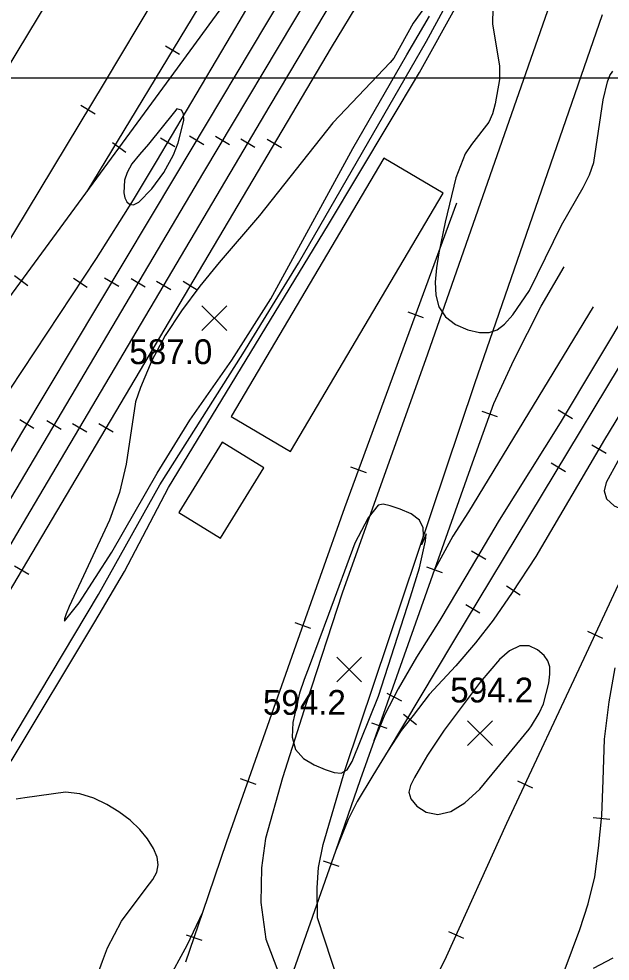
# Model space of a CAD drawing. Extents: x 79600 to 91800, y 75600 to 84400.
# Drawn here: x 88483 to 88840, y 76466 to 77036 of the extents above; entities that cross this region are included whole.
import ezdxf

# ---------------------------------------------------------------- set-up
doc = ezdxf.new("R2010")
doc.units = 0
for name, color, linetype in [('080-090$0$BLDG', 7, 'Continuous'), ('080-090$0$GRID', 7, 'Continuous'), ('080-090$0$INDEX', 7, 'Continuous'), ('080-090$0$INTER', 7, 'Continuous'), ('080-090$0$ROAD', 7, 'Continuous'), ('080-090$0$RR', 7, 'Continuous'), ('080-090$0$SPOTMARK', 7, 'Continuous'), ('080-090$0$SPOTS', 7, 'Continuous')]:
    doc.layers.add(name, color=color, linetype=linetype)

# ---------------------------------------------------------------- blocks, each defined once
blk = doc.blocks.new('080-090$0$SPOTS')
at = {"layer": '080-090$0$SPOTMARK'}
for p, q in [((-0.5, -0.5), (0.5, 0.5)), ((-0.5, 0.5), (0.5, -0.5))]:
    blk.add_line(p, q, dxfattribs=at)

msp = doc.modelspace()

# ---------------------------------------------------------------- linework, layer by layer
at = {"layer": '080-090$0$BLDG'}
for points in [[(88703.65, 76951.65), (88611.32, 76795.32), (88647.16, 76774.15), (88739.49, 76930.48)], [(88605.93, 76779.78), (88579.75, 76737.34), (88604.91, 76721.83), (88631.08, 76764.28)]]:
    msp.add_lwpolyline(points, close=True, dxfattribs=at)
at = {"layer": '080-090$0$GRID'}
msp.add_line((90000, 77000), (85000, 77000), dxfattribs=at)
at = {"layer": '080-090$0$INDEX'}
msp.add_lwpolyline([(88459.36, 76567.7), (88531.11, 76687.72), (88568.26, 76754.07), (88618.42, 76833.23), (88651.92, 76888.12), (88729.5, 77022.53), (88769.54, 77096.46)], dxfattribs=at)
at = {"layer": '080-090$0$INTER'}
for points in [[(88478.23, 76586.88), (88528.89, 76671.24), (88546.77, 76701.57), (88573.42, 76752.46), (88670.12, 76911.5), (88725.24, 77003.56), (88770.97, 77086.26)], [(88731.34, 77047.37), (88721.41, 77033.28), (88709.66, 77012.19), (88707.38, 77009.65), (88672.86, 76972.97), (88628.47, 76917.01), (88603.98, 76888.67), (88592.36, 76874.16), (88581.37, 76859.35), (88571.38, 76844.35), (88563.35, 76829.32), (88556.42, 76813.04), (88553.44, 76804.19), (88547.73, 76766.53), (88543.78, 76749.39), (88537.83, 76732.61), (88513.36, 76680.49), (88511.46, 76676.02), (88510.46, 76672.92), (88510.6, 76671.68), (88519.35, 76682.72), (88539.15, 76713.4), (88566.46, 76761.02), (88586.38, 76793.15), (88611.74, 76829.58), (88635.35, 76866.68), (88684.83, 76957.57), (88717.51, 77014.18), (88731.32, 77037.55)], [(88769.44, 77042.34), (88769.39, 77033.06), (88773.59, 77007.44), (88773.58, 76999.26), (88771.01, 76984.53), (88769.29, 76978.6), (88767.2, 76973.51), (88756.67, 76959.86), (88752.84, 76954.33), (88747.19, 76939.81), (88740.7, 76913.04), (88736.87, 76894.41), (88735.45, 76885.38), (88734.74, 76876.77), (88735.06, 76868.78), (88736.91, 76861.65), (88740.83, 76855.65), (88747.04, 76851.04), (88754.42, 76847.87), (88761.52, 76846.22), (88767.28, 76846.15), (88772.08, 76847.8), (88776.68, 76851.36), (88781.64, 76856.85), (88791.6, 76871.6), (88811.09, 76911.11), (88824.22, 76933.99), (88827.95, 76941.63), (88830.6, 76949.15), (88836.32, 76986.93), (88838.78, 76997.97), (88840.29, 77001.73), (88842.05, 77004.32)], [(88474.69, 76356.42), (88483.1, 76372.64), (88513.75, 76419.09), (88522.01, 76434.24), (88533.44, 76465.82), (88536.61, 76474.03), (88545.06, 76490.13), (88559.98, 76510.03), (88563.85, 76515.2), (88566.3, 76519.76), (88567.22, 76524.12), (88566.57, 76528.78), (88564.39, 76534.08), (88560.8, 76539.8), (88556, 76545.59), (88550.16, 76551.14), (88543.46, 76556.25), (88536.09, 76560.76), (88528.19, 76564.48), (88519.85, 76567.07), (88511.13, 76568.16), (88486.62, 76564.61), (88481.33, 76563.85)], [(88842.15, 76467.67), (88830.12, 76461.48)]]:
    msp.add_lwpolyline(points, dxfattribs=at)
for points in [[(88577.09, 76979.79), (88561.25, 76960.12), (88555.78, 76953.98), (88551.22, 76948.17), (88548.32, 76943.01), (88546.85, 76938.47), (88546.38, 76930.81), (88546.96, 76927.73), (88548.12, 76925.32), (88549.89, 76923.79), (88552.31, 76923.53), (88555.43, 76925), (88563.24, 76933.13), (88570.55, 76942.94), (88576.46, 76953.73), (88579.28, 76960.9), (88582.75, 76974.56), (88582.45, 76978.58), (88581.24, 76980.72), (88578.38, 76981.58)], [(88892.89, 76784.45), (88905.06, 76804.21), (88912.47, 76818.36), (88914.85, 76824.27), (88916.05, 76829.17), (88915.66, 76833.37), (88913.24, 76837.29), (88908.64, 76841.1), (88902.79, 76843.9), (88896.89, 76844.51), (88891.86, 76842.11), (88883.04, 76830.73), (88868.36, 76807.6), (88845.18, 76768.47), (88838, 76755.56), (88836.75, 76750.36), (88838.19, 76745.66), (88842.81, 76741.41), (88849.51, 76738.53), (88856.78, 76738.15), (88863.43, 76741.07), (88869.4, 76746.7), (88890.97, 76781.42)], [(88726.81, 76719.72), (88727.52, 76723.44), (88727.4, 76728.1), (88725.16, 76732.73), (88720.05, 76736.51), (88713.48, 76739.34), (88707.38, 76741.28), (88703.18, 76742.29), (88700.28, 76741.84), (88694.1, 76734.16), (88686.16, 76718.84), (88670.13, 76675.6), (88658.39, 76644.25), (88655.45, 76636.32), (88652.7, 76628.07), (88648.58, 76610.27), (88648.28, 76601.5), (88650.28, 76593.99), (88655.08, 76588.44), (88661.53, 76584.57), (88668.09, 76581.85), (88673.51, 76580.01), (88677.83, 76579.68), (88681.39, 76581.71), (88684.49, 76586.64), (88700.38, 76626.19), (88719.71, 76686.21), (88725.28, 76703.89), (88728.79, 76720.11), (88729.3, 76724.4), (88726.35, 76717.76)], [(88792.81, 76608.18), (88797.6, 76615.93), (88800.17, 76621.51), (88803.45, 76634.03), (88804.08, 76639.6), (88803.96, 76643.96), (88802.87, 76647.49), (88800.48, 76650.8), (88796.61, 76654.16), (88791.57, 76656.58), (88785.78, 76656.74), (88779.66, 76653.73), (88773.46, 76648.3), (88761.84, 76634.61), (88740.2, 76605.71), (88730.06, 76590.52), (88725.75, 76583.28), (88722.22, 76577.03), (88719.73, 76572.14), (88718.78, 76568.06), (88719.96, 76564.03), (88723.61, 76559.64), (88729.28, 76556), (88736.3, 76554.57), (88744.11, 76556.52), (88752.55, 76561.77), (88761.59, 76569.9), (88791.45, 76606.22)]]:
    msp.add_lwpolyline(points, close=True, dxfattribs=at)
at = {"layer": '080-090$0$ROAD'}
for p, q in [((88812.32, 77068.76), (88730.08, 76833.19)), ((88758.58, 76815.39), (88835.94, 77038.66)), ((88730.08, 76833.19), (88678.46, 76688.49)), ((88680.3, 76581.83), (88758.58, 76815.39)), ((88678.46, 76688.49), (88656.77, 76622.4)), ((88656.77, 76622.4), (88642.37, 76576.8)), ((88667.01, 76536.48), (88680.3, 76581.83)), ((88642.37, 76576.8), (88632.07, 76540.05)), ((88632.07, 76540.05), (88629.72, 76522.37)), ((88664.19, 76522.45), (88667.01, 76536.48)), ((88629.72, 76522.37), (88629.26, 76501.45)), ((88663.23, 76510.33), (88664.19, 76522.45)), ((88663.52, 76492.04), (88663.23, 76510.33)), ((88629.26, 76501.45), (88632.26, 76479.19)), ((88676.86, 76451.55), (88663.52, 76492.04)), ((88632.26, 76479.19), (88640.17, 76458.36))]:
    msp.add_line(p, q, dxfattribs=at)
at = {"layer": '080-090$0$RR'}
for p, q in [((88906.93, 77409.71), (88671.8, 77018.69)), ((88700.29, 77222.38), (88523.93, 76931.62)), ((89085.93, 77224.05), (88745.07, 76658.55)), ((88739.39, 77159.97), (88634.73, 76983.5)), ((88714.34, 77144.19), (88594.63, 76943.22)), ((88597.02, 77102.12), (88534.42, 76997.3)), ((88656.48, 77102.76), (88611.26, 77026.31)), ((88642.61, 77093.72), (88576.41, 77003.21)), ((88664.5, 77086.68), (88577.7, 76941.22)), ((88970.09, 77059.42), (88810.25, 76791.51)), ((89002.4, 77056.19), (88837.1, 76781.56)), ((88501.93, 77049.51), (88474.69, 77004.06)), ((88611.26, 77026.31), (88565.88, 76949.58)), ((88571.52, 77019.71), (88580.07, 77014.53)), ((88671.8, 77018.69), (88458.85, 76659)), ((88576.41, 77003.21), (88400.44, 76763.15)), ((88534.42, 76997.3), (88472.7, 76894.69)), ((88634.73, 76983.5), (88489.62, 76737.87)), ((88520.44, 76983.76), (88529.01, 76978.6)), ((88568.54, 76963.9), (88577.15, 76958.81)), ((88586.14, 76965.12), (88594.72, 76959.99)), ((88601.77, 76964.98), (88610.36, 76959.86)), ((88617.08, 76963.45), (88625.69, 76958.36)), ((88633.15, 76963.23), (88641.76, 76958.14)), ((88539.46, 76961.26), (88547.53, 76955.35)), ((88565.88, 76949.58), (88552.11, 76926.57)), ((88594.63, 76943.22), (88458.22, 76712.75)), ((88577.7, 76941.22), (88484.53, 76785.57)), ((88552.11, 76926.57), (88529.7, 76890.92)), ((88747.59, 76924.49), (88679.75, 76740.24)), ((88529.7, 76890.92), (88448.13, 76767.82)), ((88798.83, 76862.23), (88812.75, 76885.93)), ((88480.34, 76880.61), (88488.41, 76874.7)), ((88515.92, 76879.18), (88524.26, 76873.66)), ((88534.81, 76879.31), (88543.39, 76874.17)), ((88550.77, 76878.94), (88559.38, 76873.85)), ((88566.21, 76877.35), (88574.82, 76872.27)), ((88582.21, 76877.18), (88590.81, 76872.09)), ((88830.22, 76861.68), (88754.91, 76737.74)), ((88782.2, 76829.53), (88798.83, 76862.23)), ((88718.07, 76858.78), (88727.45, 76855.32)), ((88770.04, 76803.28), (88782.2, 76829.53)), ((88757.24, 76767.28), (88770.04, 76803.28)), ((88772.44, 76795.11), (88763.01, 76798.46)), ((88809.12, 76799.38), (88817.71, 76794.26)), ((88483.45, 76793.5), (88492.03, 76788.37)), ((88499.84, 76792.89), (88508.44, 76787.79)), ((88515.35, 76791.26), (88523.96, 76786.17)), ((88531.26, 76791.13), (88539.87, 76786.04)), ((88810.25, 76791.51), (88773.36, 76732.73)), ((88484.53, 76785.57), (88362.89, 76579.48)), ((88837.1, 76781.56), (88795.48, 76710.61)), ((88829.37, 76778.27), (88838, 76773.21)), ((88683.51, 76764.94), (88692.9, 76761.48)), ((88697.85, 76599.3), (88757.24, 76767.28)), ((88804.81, 76767.35), (88813.38, 76762.19)), ((88679.75, 76740.24), (88650.42, 76657.15)), ((88489.62, 76737.87), (88296.11, 76411.67)), ((88754.91, 76737.74), (88745.38, 76723.02)), ((88773.36, 76732.73), (88753.21, 76698.56)), ((88745.38, 76723.02), (88734.48, 76703.05)), ((88756.65, 76714.23), (88765.26, 76709.15)), ((88795.48, 76710.61), (88781.19, 76689.01)), ((88480.32, 76705.08), (88488.92, 76699.99)), ((88739.06, 76700.85), (88729.63, 76704.19)), ((88753.21, 76698.56), (88737.42, 76672.12)), ((88781.19, 76689.01), (88769.8, 76672.24)), ((88777.79, 76692.94), (88786.13, 76687.42)), ((88845.35, 76693.6), (88826.01, 76652.02)), ((88753.19, 76681.71), (88761.76, 76676.55)), ((88737.42, 76672.12), (88723.39, 76649.82)), ((88769.8, 76672.24), (88759.02, 76658.38)), ((88649.9, 76670.69), (88659.33, 76667.36)), ((88826.75, 76665.46), (88835.81, 76661.24)), ((88650.42, 76657.15), (88608.58, 76538.05)), ((88745.07, 76658.55), (88706.23, 76593.26)), ((88759.02, 76658.38), (88747.13, 76644.55)), ((88723.39, 76649.82), (88712.36, 76630.66)), ((88826.01, 76652.02), (88777.82, 76549.11)), ((88747.13, 76644.55), (88731.12, 76627.18)), ((88839.88, 76622.82), (88843.54, 76643.4)), ((88712.36, 76630.66), (88704.21, 76615.15)), ((88705.37, 76628.12), (88714.22, 76623.47)), ((88731.12, 76627.18), (88721.35, 76614.55)), ((88837.15, 76600.14), (88839.88, 76622.82)), ((88704.21, 76615.15), (88697.85, 76599.3)), ((88721.35, 76614.55), (88714.03, 76605.48)), ((88715.61, 76615.41), (88723.4, 76609.13)), ((88705.72, 76606.57), (88696.29, 76609.91)), ((88714.03, 76605.48), (88706.23, 76593.26)), ((88697.85, 76599.3), (88689.37, 76575.49)), ((88836.32, 76575.31), (88837.15, 76600.14)), ((88706.23, 76593.26), (88696.96, 76578.11)), ((88616.73, 76576.34), (88626.16, 76573.03)), ((88689.37, 76575.49), (88674.32, 76532.41)), ((88696.96, 76578.11), (88687.55, 76562.55)), ((88784.38, 76574.89), (88793.43, 76570.65)), ((88835.43, 76553.98), (88836.32, 76575.31)), ((88687.55, 76562.55), (88682.14, 76551.5)), ((88840.22, 76551.58), (88830.26, 76552.57)), ((88833.46, 76534.21), (88835.43, 76553.98)), ((88682.14, 76551.5), (88674.32, 76532.41)), ((88777.82, 76549.11), (88741.3, 76468.55)), ((88608.58, 76538.05), (88593.96, 76495.39)), ((88674.32, 76532.41), (88602.26, 76327.74)), ((88831.12, 76516.81), (88833.46, 76534.21)), ((88666.98, 76526.61), (88676.41, 76523.29)), ((88827.13, 76500.57), (88831.12, 76516.81)), ((88822.05, 76485.05), (88827.13, 76500.57)), ((88593.96, 76495.39), (88583.66, 76465.33)), ((88593.96, 76495.39), (88584.58, 76475.36)), ((88742.76, 76483.9), (88751.87, 76479.77)), ((88813.29, 76461.24), (88822.05, 76485.05)), ((88584.02, 76481.8), (88593.48, 76478.56)), ((88584.58, 76475.36), (88572.08, 76452.75)), ((88741.3, 76468.55), (88728.73, 76442.87))]:
    msp.add_line(p, q, dxfattribs=at)

# ---------------------------------------------------------------- block references
at = {"layer": '080-090$0$SPOTMARK', "xscale": 15, "yscale": 15}
for p in [(88601.16, 76854.92), (88682.6, 76642.28), (88761.77, 76603.82)]:
    msp.add_blockref('080-090$0$SPOTS', p, dxfattribs=at)

# ---------------------------------------------------------------- texts
at = {"layer": '080-090$0$SPOTS'}
for s, p in [('587.0', (88549.72, 76827.08)), ('594.2', (88743.75, 76622.4)), ('594.2', (88630.49, 76614.92))]:
    msp.add_text(s, height=15, dxfattribs=at).set_placement(p)

doc.saveas('drawing.dxf')
